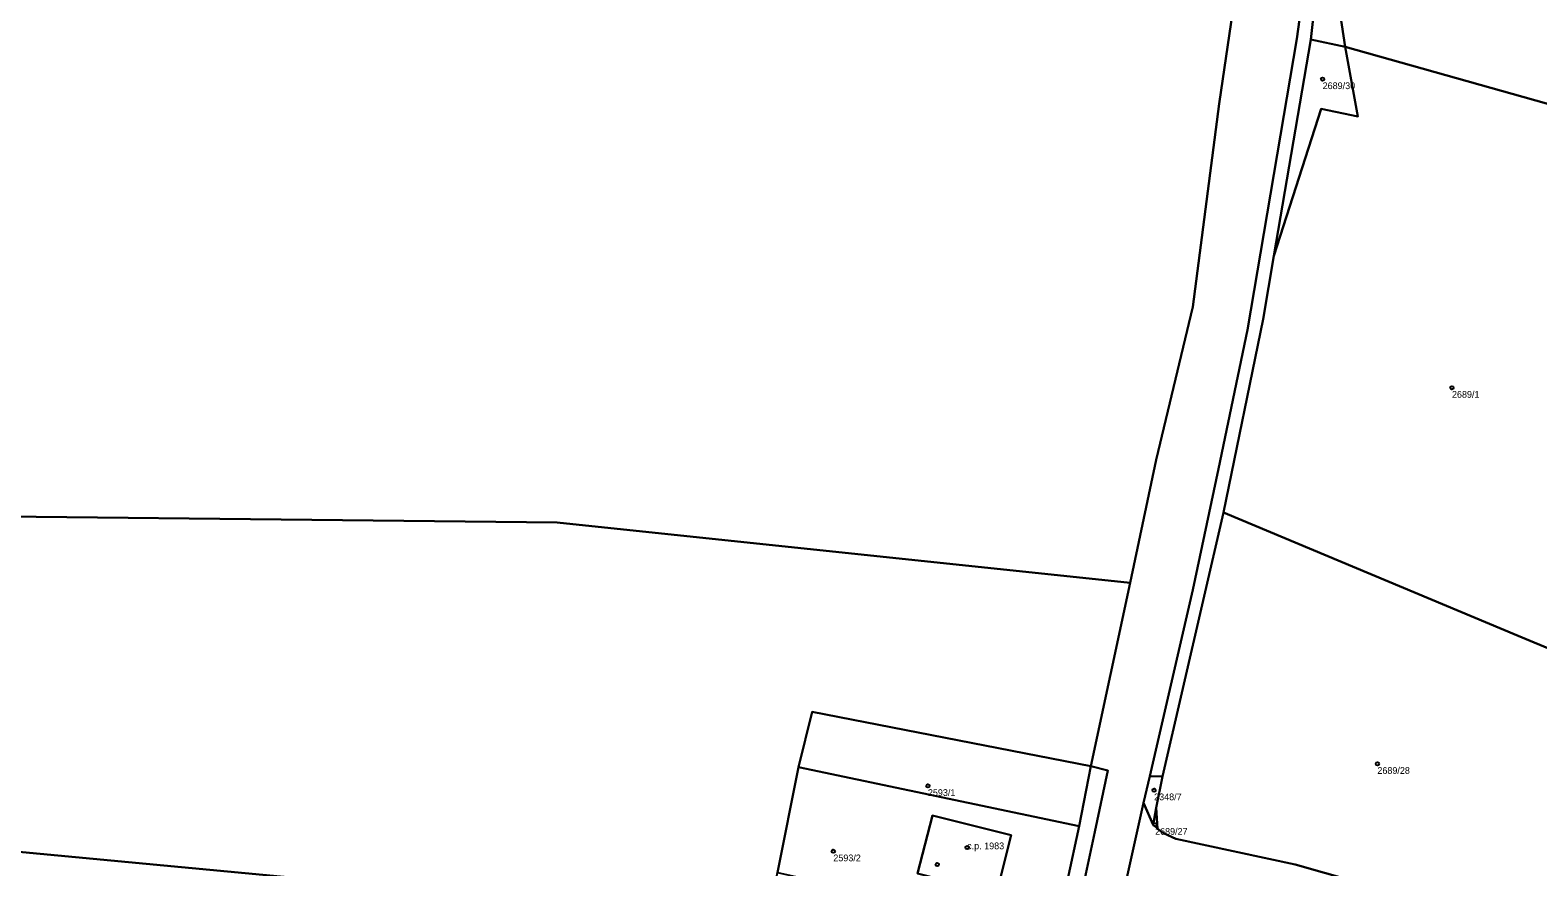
# Model space of a CAD drawing. Extents: x -878211 to -870363, y -1058464 to -1052522.
# Drawn here: x -874443.1 to -874218.9, y -1055147.6 to -1055023.1 of the extents above; entities that cross this region are included whole.
import ezdxf

# ---------------------------------------------------------------- set-up
doc = ezdxf.new("R2010")
doc.units = 0
for name, color, linetype in [('Definiční body', 7, 'Continuous'), ('Polygon budovy', 7, 'Continuous'), ('Polygon parcely', 7, 'Continuous')]:
    doc.layers.add(name, color=color, linetype=linetype)

msp = doc.modelspace()

# ---------------------------------------------------------------- linework, layer by layer
at = {"layer": 'Definiční body'}
for centre in [(-874250.93, -1055030.37994), (-874231.7, -1055076.30994), (-874242.79, -1055132.26994), (-874309.62, -1055135.55994), (-874275.98, -1055136.19994), (-874275.84, -1055141.33994), (-874303.78, -1055144.72994), (-874323.68, -1055145.27994), (-874308.23, -1055147.25994)]:
    msp.add_circle(centre, 0.25, dxfattribs=at)
at = {"layer": 'Polygon budovy'}
msp.add_lwpolyline([(-874299.43, -1055151.58), (-874297.24, -1055142.87), (-874308.92, -1055139.94), (-874311.15, -1055148.6)], close=True, dxfattribs=at)
at = {"layer": 'Polygon parcely'}
for points in [[(-874258.17, -1055056.66), (-874252.69, -1055024.5), (-874250.62, -1055005.57), (-874250.48, -1055004.33), (-874250.47, -1055001.72), (-874251.12, -1054974.73), (-874254.55, -1054964.16), (-874255.76, -1054966.73), (-874252.65, -1054982.38), (-874252.41, -1054997.29), (-874253.2, -1055012.81), (-874254.78, -1055024.39), (-874262.12, -1055067.71), (-874266.43, -1055088.38), (-874270.21, -1055106.4), (-874276.64, -1055134.12), (-874274.72, -1055134.16), (-874265.66, -1055094.86), (-874259.78, -1055066.1)], [(-874250.62, -1055005.57), (-874252.69, -1055024.5), (-874247.58, -1055025.59)], [(-874195.45, -1055044), (-874216.05, -1055034.44), (-874247.58, -1055025.59), (-874245.7, -1055035.92), (-874251.13, -1055034.78), (-874258.17, -1055056.66), (-874259.78, -1055066.1), (-874265.66, -1055094.86), (-874221.84, -1055113.2), (-874203.87, -1055120.72)], [(-874252.69, -1055024.5), (-874258.17, -1055056.66), (-874251.13, -1055034.78), (-874245.7, -1055035.92), (-874247.58, -1055025.59)], [(-874208.71, -1055134.41), (-874203.87, -1055120.72), (-874221.84, -1055113.2), (-874265.66, -1055094.86), (-874274.72, -1055134.16), (-874275.7, -1055138.84), (-874275.48, -1055141.94), (-874274.61, -1055142.6), (-874272.76, -1055143.41), (-874255.01, -1055147.23), (-874246.3, -1055149.75), (-874229.01, -1055155.05), (-874216.54, -1055158.89)], [(-874285.37, -1055132.62), (-874326.83, -1055124.52), (-874328.85, -1055132.79), (-874287.11, -1055141.55)], [(-874287.11, -1055141.55), (-874328.85, -1055132.79), (-874331.97, -1055148.42), (-874299.75, -1055155.63), (-874290.6, -1055157.63)], [(-874299.37, -1055235.64), (-874298.35, -1055235.62), (-874297.55, -1055225.12), (-874294.92, -1055201.7), (-874288.21, -1055158.34), (-874284.78, -1055142.37), (-874282.89, -1055133.24), (-874285.37, -1055132.62), (-874287.11, -1055141.55), (-874290.6, -1055157.63), (-874292.46, -1055171.17), (-874296.38, -1055201.51), (-874296.81, -1055204.84), (-874297.36, -1055210.54), (-874299.31, -1055224.48), (-874298.63, -1055224.98)], [(-874277.55, -1055138.09), (-874276.14, -1055141.33), (-874275.7, -1055138.84), (-874274.72, -1055134.16), (-874276.64, -1055134.12)], [(-874311.15, -1055148.6), (-874299.43, -1055151.58), (-874297.24, -1055142.87), (-874308.92, -1055139.94)], [(-874311.15, -1055148.6), (-874308.92, -1055139.94), (-874297.24, -1055142.87), (-874299.43, -1055151.58)], [(-874275.48, -1055141.94), (-874275.7, -1055138.84), (-874276.14, -1055141.33)]]:
    msp.add_lwpolyline(points, close=True, dxfattribs=at)
for points in [[(-874250.62, -1055005.57), (-874247.58, -1055025.59), (-874216.05, -1055034.44), (-874195.45, -1055044), (-874166.68, -1055056.56), (-874135.98, -1055063.18), (-874112.16, -1055068.13), (-874106, -1055069.2), (-874058.09, -1055073.1), (-874048.82, -1055069.54), (-874039.56, -1055060.85), (-874016.79, -1055038.89), (-873972.57, -1055041.06), (-873977.84, -1054997.33)], [(-874643.76, -1055012.21), (-874648.75, -1055027.24), (-874654.88, -1055061.27), (-874655.33, -1055082.81), (-874601.78, -1055093.84), (-874483.27, -1055095.09), (-874364.76, -1055096.34), (-874279.56, -1055105.36), (-874275.66, -1055087.03), (-874270.24, -1055064.27), (-874266.31, -1055034.06), (-874263.79, -1055016.81)], [(-874252.84, -1055435.94), (-874269.27, -1055368.7), (-874271.73, -1055360.17), (-874282.86, -1055328.07), (-874288.46, -1055310.42), (-874290.59, -1055302.08), (-874291.7, -1055296.5), (-874292.47, -1055289.23), (-874292.34, -1055275.58), (-874290.32, -1055241.19), (-874289.96, -1055229.01), (-874288.7, -1055207.04), (-874286.96, -1055188.95), (-874284.66, -1055173.78), (-874280.35, -1055150.59), (-874277.55, -1055138.09), (-874276.64, -1055134.12), (-874270.21, -1055106.4), (-874266.43, -1055088.38), (-874262.12, -1055067.71), (-874254.78, -1055024.39), (-874253.2, -1055012.81)], [(-874263.79, -1055016.81), (-874266.31, -1055034.06), (-874270.24, -1055064.27), (-874275.66, -1055087.03), (-874279.56, -1055105.36), (-874285.37, -1055132.62), (-874282.89, -1055133.24), (-874284.78, -1055142.37), (-874288.21, -1055158.34), (-874294.92, -1055201.7), (-874297.55, -1055225.12), (-874298.35, -1055235.62), (-874297.57, -1055235.61), (-874298.62, -1055254.24), (-874298.93, -1055255.74), (-874299.95, -1055256.81), (-874300.46, -1055266.25), (-874299.68, -1055298.66), (-874286.33, -1055344.71), (-874284.95, -1055348.14), (-874279.69, -1055359.44), (-874269.9, -1055393.17)], [(-874472.14, -1055142.8), (-874403.26, -1055149.29), (-874377.97, -1055151.3), (-874377.27, -1055151.71), (-874375.1, -1055152.64), (-874357.98, -1055154.76), (-874339.38, -1055159.41), (-874334.5, -1055160.32), (-874333.81, -1055157.17), (-874331.97, -1055148.42), (-874328.85, -1055132.79), (-874326.83, -1055124.52), (-874285.37, -1055132.62), (-874279.56, -1055105.36), (-874364.76, -1055096.34), (-874483.27, -1055095.09)], [(-874216.54, -1055158.89), (-874229.01, -1055155.05), (-874246.3, -1055149.75), (-874255.01, -1055147.23), (-874272.76, -1055143.41), (-874274.61, -1055142.6), (-874275.48, -1055141.94), (-874276.14, -1055141.33), (-874277.55, -1055138.09), (-874280.35, -1055150.59), (-874277.78, -1055150.57), (-874277.01, -1055150.24), (-874256.1, -1055154.61), (-874252.07, -1055155.66), (-874238.15, -1055160.1), (-874237.75, -1055160.2), (-874219.22, -1055165.94), (-874200.08, -1055171.79)], [(-874403.26, -1055149.29), (-874472.14, -1055142.8)]]:
    msp.add_lwpolyline(points, dxfattribs=at)

# ---------------------------------------------------------------- texts
at = {"layer": 'Definiční body'}
for s, p in [('2689/30', (-874250.93, -1055031.869)), ('2689/1', (-874231.7, -1055077.799)), ('2689/28', (-874242.79, -1055133.759)), ('2593/1', (-874309.62, -1055137.049)), ('2348/7', (-874275.98, -1055137.689)), ('2689/27', (-874275.84, -1055142.829)), ('c.p. 1983', (-874303.78, -1055144.98)), ('2593/2', (-874323.68, -1055146.769))]:
    msp.add_text(s, height=0.999996, dxfattribs=at).set_placement(p)

doc.saveas('drawing.dxf')
